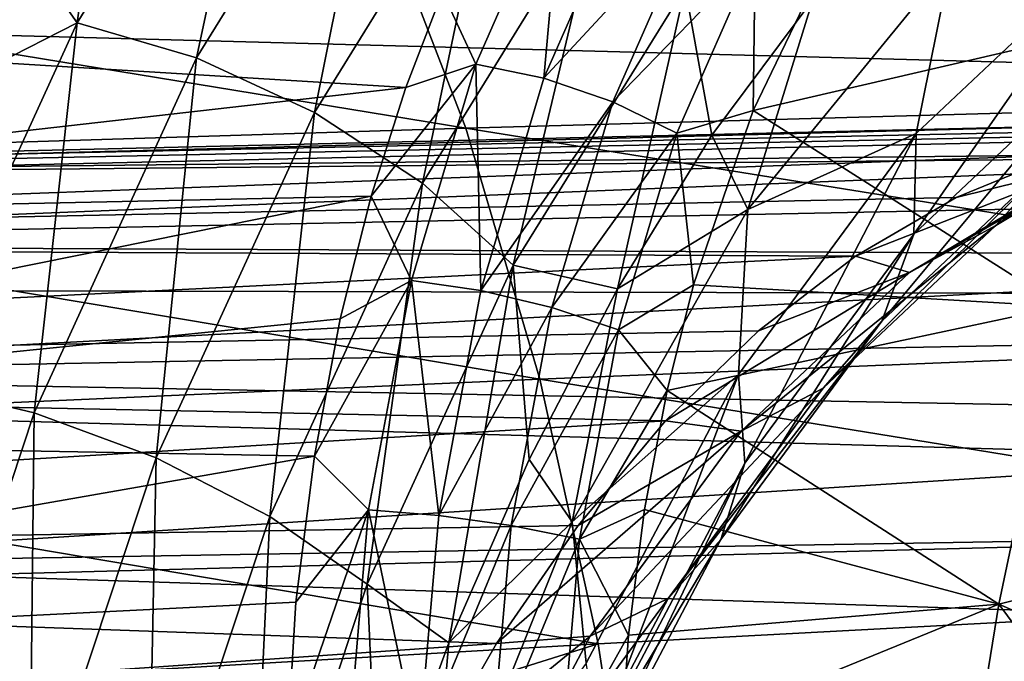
# Model space of a CAD drawing. Header units: metres. Extents: x 26 to 263, y -109 to 109.
# Tile 260 of 656: x 132.87 to 136.78, y -70.5 to -67.95. Entities that reach past the tile are written whole.
import ezdxf

# ---------------------------------------------------------------- set-up
doc = ezdxf.new("R2010")
doc.units = ezdxf.units.M
doc.layers.add('solid_500750', color=7, linetype='CONTINUOUS')

msp = doc.modelspace()

# ---------------------------------------------------------------- linework, layer by layer
at = {"layer": 'solid_500750'}
for points in [[(133.095932, -67.960724, 42.548347), (133.237289, -66.919586, 41.455963), (133.866409, -66.714333, 41.44799)], [(133.095932, -67.960724, 42.548347), (133.866409, -66.714333, 41.44799), (133.570724, -68.099541, 42.698162)], [(133.866409, -66.714333, 41.44799), (134.328369, -66.873894, 41.616119), (133.570724, -68.099541, 42.698162)], [(133.570724, -68.099541, 42.698162), (134.328369, -66.873894, 41.616119), (134.037979, -68.316483, 42.739906)], [(134.328369, -66.873894, 41.616119), (134.775589, -67.123268, 41.686493), (134.037979, -68.316483, 42.739906)], [(136.350922, -67.301308, 56.83255), (137.298309, -67.95665, 55.991589), (137.631393, -66.893555, 55.474335)], [(133.095932, -67.960724, 42.548347), (132.829315, -67.577095, 42.038612), (133.237289, -66.919586, 41.455963)], [(134.037979, -68.316483, 42.739906), (134.775589, -67.123268, 41.686493), (134.466492, -68.597069, 42.670795)], [(134.775589, -67.123268, 41.686493), (135.178177, -67.445786, 41.654404), (134.466492, -68.597069, 42.670795)], [(134.546936, -67.837067, 57.465427), (130.36235, -67.237411, 53.222813), (130.025192, -67.949463, 53.650528)], [(136.350922, -67.301308, 56.83255), (136.035843, -67.775009, 57.218712), (137.298309, -67.95665, 55.991589)], [(134.678574, -68.12394, 57.755192), (135.024277, -67.338097, 57.305206), (134.546936, -67.837067, 57.465427)], [(134.948639, -68.180481, 57.843571), (135.024277, -67.338097, 57.305206), (134.678574, -68.12394, 57.755192)], [(134.948639, -68.180481, 57.843571), (135.286118, -67.411713, 57.405037), (135.024277, -67.338097, 57.305206)], [(139.366699, -68.246376, 14.064436), (134.285217, -67.456932, 12.277042), (139.030457, -67.386108, 14.578718)], [(134.466492, -68.597069, 42.670795), (135.178177, -67.445786, 41.654404), (134.827652, -68.922562, 42.495441)], [(135.178177, -67.445786, 41.654404), (135.509277, -67.819931, 41.521999), (134.827652, -68.922562, 42.495441)], [(135.547729, -67.532455, 57.43541), (135.286118, -67.411713, 57.405037), (134.948639, -68.180481, 57.843571)], [(143.212997, -68.288322, 27.209169), (112.299622, -67.46006, 5.384217), (112.994293, -68.978752, 4.39213)], [(143.212997, -68.288322, 27.209169), (142.835876, -67.577042, 27.747768), (112.299622, -67.46006, 5.384217)], [(134.638626, -68.378838, 11.745179), (129.508102, -67.537254, 10.048111), (134.285217, -67.456932, 12.277042)], [(139.366699, -68.246376, 14.064436), (134.638626, -68.378838, 11.745179), (134.285217, -67.456932, 12.277042)], [(134.638626, -68.378838, 11.745179), (129.879791, -68.526581, 9.497013), (129.508102, -67.537254, 10.048111)], [(135.222336, -68.274551, 57.856956), (135.547729, -67.532455, 57.43541), (134.948639, -68.180481, 57.843571)], [(135.787262, -67.689995, 57.393635), (135.547729, -67.532455, 57.43541), (135.222336, -68.274551, 57.856956)], [(133.095932, -67.960724, 42.548347), (132.452194, -68.288376, 42.577202), (132.829315, -67.577095, 42.038612)], [(137.213348, -67.6576, 39.087402), (137.163193, -68.095657, 38.817715), (136.416794, -68.799889, 39.883686)], [(136.427094, -68.399437, 40.210285), (137.213348, -67.6576, 39.087402), (136.416794, -68.799889, 39.883686)], [(136.427094, -68.399437, 40.210285), (136.564697, -67.716949, 40.129978), (137.213348, -67.6576, 39.087402)], [(135.476776, -68.398064, 57.794128), (135.787262, -67.689995, 57.393635), (135.222336, -68.274551, 57.856956)], [(135.476776, -68.398064, 57.794128), (135.779205, -68.308647, 57.544693), (135.787262, -67.689995, 57.393635)], [(136.564697, -67.716949, 40.129978), (135.758499, -68.701889, 41.281353), (136.015717, -67.867729, 40.914009)], [(136.427094, -68.399437, 40.210285), (135.758499, -68.701889, 41.281353), (136.564697, -67.716949, 40.129978)], [(135.787262, -67.689995, 57.393635), (135.779205, -68.308647, 57.544693), (136.035843, -67.775009, 57.218712)], [(136.035843, -67.775009, 57.218712), (135.779205, -68.308647, 57.544693), (137.298309, -67.95665, 55.991589)], [(134.40065, -68.217049, 57.653118), (134.546936, -67.837067, 57.465427), (130.025192, -67.949463, 53.650528)], [(134.678574, -68.12394, 57.755192), (134.546936, -67.837067, 57.465427), (134.40065, -68.217049, 57.653118)], [(134.827652, -68.922562, 42.495441), (135.509277, -67.819931, 41.521999), (135.240433, -69.016228, 42.021214)], [(135.509277, -67.819931, 41.521999), (135.615448, -68.405823, 41.485649), (135.240433, -69.016228, 42.021214)], [(135.509277, -67.819931, 41.521999), (136.015717, -67.867729, 40.914009), (135.615448, -68.405823, 41.485649)], [(135.758499, -68.701889, 41.281353), (135.615448, -68.405823, 41.485649), (136.015717, -67.867729, 40.914009)], [(134.40065, -68.217049, 57.653118), (130.025192, -67.949463, 53.650528), (129.754852, -68.745018, 54.00354)], [(135.779205, -68.308647, 57.544693), (137.003967, -69.086472, 56.437347), (137.298309, -67.95665, 55.991589)], [(132.440613, -69.393402, 43.484245), (132.452194, -68.288376, 42.577202), (133.095932, -67.960724, 42.548347)], [(132.440613, -69.393402, 43.484245), (133.095932, -67.960724, 42.548347), (132.9263, -69.508369, 43.618481)], [(133.095932, -67.960724, 42.548347), (133.570724, -68.099541, 42.698162), (132.9263, -69.508369, 43.618481)], [(137.768524, -68.014801, 37.409599), (137.479965, -68.323586, 37.112083), (136.742722, -68.764839, 38.164963)], [(137.002747, -68.473137, 38.503235), (137.768524, -68.014801, 37.409599), (136.742722, -68.764839, 38.164963)], [(132.9263, -69.508369, 43.618481), (133.570724, -68.099541, 42.698162), (133.410614, -69.688042, 43.63588)], [(133.570724, -68.099541, 42.698162), (134.037979, -68.316483, 42.739906), (133.410614, -69.688042, 43.63588)], [(137.163193, -68.095657, 38.817715), (137.002747, -68.473137, 38.503235), (136.290695, -69.144966, 39.520161)], [(136.416794, -68.799889, 39.883686), (137.163193, -68.095657, 38.817715), (136.290695, -69.144966, 39.520161)], [(134.678574, -68.12394, 57.755192), (134.40065, -68.217049, 57.653118), (134.263901, -68.648125, 57.83287)], [(134.423126, -68.983803, 58.101185), (134.678574, -68.12394, 57.755192), (134.263901, -68.648125, 57.83287)], [(134.698578, -69.023186, 58.181885), (134.678574, -68.12394, 57.755192), (134.423126, -68.983803, 58.101185)], [(134.698578, -69.023186, 58.181885), (134.948639, -68.180481, 57.843571), (134.678574, -68.12394, 57.755192)], [(135.222336, -68.274551, 57.856956), (134.948639, -68.180481, 57.843571), (134.698578, -69.023186, 58.181885)], [(134.263901, -68.648125, 57.83287), (134.40065, -68.217049, 57.653118), (129.754852, -68.745018, 54.00354)], [(139.646408, -69.183289, 13.643537), (134.638626, -68.378838, 11.745179), (139.366699, -68.246376, 14.064436)], [(143.556961, -69.049004, 26.717947), (143.212997, -68.288322, 27.209169), (112.994293, -68.978752, 4.39213)], [(134.980408, -69.090378, 58.183636), (135.222336, -68.274551, 57.856956), (134.698578, -69.023186, 58.181885)], [(135.476776, -68.398064, 57.794128), (135.222336, -68.274551, 57.856956), (134.980408, -69.090378, 58.183636)], [(135.476776, -68.398064, 57.794128), (135.54248, -69.001007, 57.857071), (135.779205, -68.308647, 57.544693)], [(135.779205, -68.308647, 57.544693), (135.54248, -69.001007, 57.857071), (137.003967, -69.086472, 56.437347)], [(133.410614, -69.688042, 43.63588), (134.037979, -68.316483, 42.739906), (133.861176, -69.920425, 43.535278)], [(134.037979, -68.316483, 42.739906), (134.466492, -68.597069, 42.670795), (133.861176, -69.920425, 43.535278)], [(137.479965, -68.323586, 37.112083), (137.119476, -68.52095, 36.79866), (136.400482, -68.951286, 37.825485)], [(136.742722, -68.764839, 38.164963), (137.479965, -68.323586, 37.112083), (136.400482, -68.951286, 37.825485)], [(137.832596, -68.35041, 34.893192), (129.036835, -68.579552, 27.862196), (128.216171, -68.579735, 29.034227)], [(137.41188, -68.384323, 35.494038), (137.832596, -68.35041, 34.893192), (128.216171, -68.579735, 29.034227)], [(136.994751, -68.485771, 36.089756), (137.41188, -68.384323, 35.494038), (128.216171, -68.579735, 29.034227)], [(137.832596, -68.35041, 34.893192), (138.253311, -68.384323, 34.292347), (129.036835, -68.579552, 27.862196)], [(138.253311, -68.384323, 34.292347), (138.670441, -68.485764, 33.696629), (129.036835, -68.579552, 27.862196)], [(134.932877, -69.374931, 11.307871), (129.879791, -68.526581, 9.497013), (134.638626, -68.378838, 11.745179)], [(139.646408, -69.183289, 13.643537), (134.932877, -69.374931, 11.307871), (134.638626, -68.378838, 11.745179)], [(135.244965, -69.179581, 58.106239), (135.476776, -68.398064, 57.794128), (134.980408, -69.090378, 58.183636)], [(135.758499, -68.701889, 41.281353), (135.240433, -69.016228, 42.021214), (135.615448, -68.405823, 41.485649)], [(135.244965, -69.179581, 58.106239), (135.54248, -69.001007, 57.857071), (135.476776, -68.398064, 57.794128)], [(135.721603, -69.356773, 41.217834), (135.758499, -68.701889, 41.281353), (136.427094, -68.399437, 40.210285)], [(135.721603, -69.356773, 41.217834), (136.427094, -68.399437, 40.210285), (135.747055, -69.708702, 40.840168)], [(136.427094, -68.399437, 40.210285), (136.416794, -68.799889, 39.883686), (135.747055, -69.708702, 40.840168)], [(136.994751, -68.485771, 36.089756), (128.216171, -68.579735, 29.034227), (127.409592, -68.842781, 30.18615)], [(136.584778, -68.653893, 36.675266), (136.994751, -68.485771, 36.089756), (127.409592, -68.842781, 30.18615)], [(138.670441, -68.485764, 33.696629), (129.843643, -68.842316, 26.70997), (129.036835, -68.579552, 27.862196)], [(138.670441, -68.485764, 33.696629), (139.080414, -68.653877, 33.111115), (129.843643, -68.842316, 26.70997)], [(137.002747, -68.473137, 38.503235), (136.742722, -68.764839, 38.164963), (136.057205, -69.411629, 39.143986)], [(136.290695, -69.144966, 39.520161), (137.002747, -68.473137, 38.503235), (136.057205, -69.411629, 39.143986)], [(137.119476, -68.52095, 36.79866), (136.994751, -68.485771, 36.089756), (136.584778, -68.653893, 36.675266)], [(134.932877, -69.374931, 11.307871), (130.189453, -69.586311, 9.042037), (129.879791, -68.526581, 9.497013)], [(137.119476, -68.52095, 36.79866), (136.584778, -68.653893, 36.675266), (136.18544, -68.887245, 37.245571)], [(136.400482, -68.951286, 37.825485), (137.119476, -68.52095, 36.79866), (136.18544, -68.887245, 37.245571)], [(133.861176, -69.920425, 43.535278), (134.466492, -68.597069, 42.670795), (134.247925, -70.189995, 43.323395)], [(134.466492, -68.597069, 42.670795), (134.827652, -68.922562, 42.495441), (134.247925, -70.189995, 43.323395)], [(136.18544, -68.887245, 37.245571), (136.584778, -68.653893, 36.675266), (127.409592, -68.842781, 30.18615)], [(134.263901, -68.648125, 57.83287), (129.754852, -68.745018, 54.00354), (129.555115, -69.598587, 54.276882)], [(134.141006, -69.135117, 57.999714), (134.263901, -68.648125, 57.83287), (129.555115, -69.598587, 54.276882)], [(139.080414, -68.653877, 33.111115), (139.479752, -68.887222, 32.54081), (129.843643, -68.842316, 26.70997)], [(134.423126, -68.983803, 58.101185), (134.263901, -68.648125, 57.83287), (134.141006, -69.135117, 57.999714)], [(135.758499, -68.701889, 41.281353), (135.060577, -69.941887, 42.278076), (135.240433, -69.016228, 42.021214)], [(135.721603, -69.356773, 41.217834), (135.060577, -69.941887, 42.278076), (135.758499, -68.701889, 41.281353)], [(136.742722, -68.764839, 38.164963), (136.400482, -68.951286, 37.825485), (135.731934, -69.582077, 38.780285)], [(136.057205, -69.411629, 39.143986), (136.742722, -68.764839, 38.164963), (135.731934, -69.582077, 38.780285)], [(136.416794, -68.799889, 39.883686), (136.290695, -69.144966, 39.520161), (135.651779, -70.011971, 40.432632)], [(135.747055, -69.708702, 40.840168), (136.416794, -68.799889, 39.883686), (135.651779, -70.011971, 40.432632)], [(136.18544, -68.887245, 37.245571), (127.409592, -68.842781, 30.18615), (126.64447, -69.359695, 31.278849)], [(139.479752, -68.887222, 32.54081), (130.609024, -69.359116, 25.616888), (129.843643, -68.842316, 26.70997)], [(135.800156, -69.183838, 37.795803), (136.18544, -68.887245, 37.245571), (126.64447, -69.359695, 31.278849)], [(139.479752, -68.887222, 32.54081), (139.865036, -69.183807, 31.990572), (130.609024, -69.359116, 25.616888)], [(136.400482, -68.951286, 37.825485), (136.18544, -68.887245, 37.245571), (135.800156, -69.183838, 37.795803)], [(134.247925, -70.189995, 43.323395), (134.827652, -68.922562, 42.495441), (134.572189, -70.422424, 42.975571)], [(134.827652, -68.922562, 42.495441), (134.890335, -69.693962, 42.521221), (134.572189, -70.422424, 42.975571)], [(134.827652, -68.922562, 42.495441), (135.240433, -69.016228, 42.021214), (134.890335, -69.693962, 42.521221)], [(136.400482, -68.951286, 37.825485), (135.800156, -69.183838, 37.795803), (135.43222, -69.541138, 38.321274)], [(135.731934, -69.582077, 38.780285), (136.400482, -68.951286, 37.825485), (135.43222, -69.541138, 38.321274)], [(143.865631, -69.854385, 26.277126), (112.994293, -68.978752, 4.39213), (113.551369, -70.660988, 3.596539)], [(143.865631, -69.854385, 26.277126), (143.556961, -69.049004, 26.717947), (112.994293, -68.978752, 4.39213)], [(134.423126, -68.983803, 58.101185), (134.141006, -69.135117, 57.999714), (134.037903, -69.680557, 58.146557)], [(134.253372, -69.89418, 58.343578), (134.423126, -68.983803, 58.101185), (134.037903, -69.680557, 58.146557)], [(134.532059, -69.916245, 58.419674), (134.423126, -68.983803, 58.101185), (134.253372, -69.89418, 58.343578)], [(134.532059, -69.916245, 58.419674), (134.698578, -69.023186, 58.181885), (134.423126, -68.983803, 58.101185)], [(135.244965, -69.179581, 58.106239), (135.437683, -69.420715, 58.000725), (135.54248, -69.001007, 57.857071)], [(135.54248, -69.001007, 57.857071), (135.437683, -69.420715, 58.000725), (137.003967, -69.086472, 56.437347)], [(134.980408, -69.090378, 58.183636), (134.698578, -69.023186, 58.181885), (134.532059, -69.916245, 58.419674)], [(135.060577, -69.941887, 42.278076), (134.890335, -69.693962, 42.521221), (135.240433, -69.016228, 42.021214)], [(134.818954, -69.956268, 58.414177), (134.980408, -69.090378, 58.183636), (134.532059, -69.916245, 58.419674)], [(135.244965, -69.179581, 58.106239), (134.980408, -69.090378, 58.183636), (134.818954, -69.956268, 58.414177)], [(135.437683, -69.420715, 58.000725), (136.755219, -70.268532, 56.801132), (137.003967, -69.086472, 56.437347)], [(138.324753, -69.874115, 55.215652), (137.003967, -69.086472, 56.437347), (136.755219, -70.268532, 56.801132)], [(134.037903, -69.680557, 58.146557), (134.141006, -69.135117, 57.999714), (129.555115, -69.598587, 54.276882)], [(136.290695, -69.144966, 39.520161), (136.057205, -69.411629, 39.143986), (135.442093, -70.246323, 40.022453)], [(135.651779, -70.011971, 40.432632), (136.290695, -69.144966, 39.520161), (135.442093, -70.246323, 40.022453)], [(135.43222, -69.541138, 38.321274), (135.800156, -69.183838, 37.795803), (126.64447, -69.359695, 31.278849)], [(139.865036, -69.183807, 31.990572), (140.232971, -69.541115, 31.465097), (130.609024, -69.359116, 25.616888)], [(135.089996, -70.010765, 58.327534), (135.244965, -69.179581, 58.106239), (134.818954, -69.956268, 58.414177)], [(139.866379, -70.176308, 13.321719), (134.932877, -69.374931, 11.307871), (139.646408, -69.183289, 13.643537)], [(135.089996, -70.010765, 58.327534), (135.437683, -69.420715, 58.000725), (135.244965, -69.179581, 58.106239)], [(135.43222, -69.541138, 38.321274), (126.64447, -69.359695, 31.278849), (125.946823, -70.112938, 32.275196)], [(140.232971, -69.541115, 31.465097), (131.306885, -70.112328, 24.620241), (130.609024, -69.359116, 25.616888)], [(135.116104, -70.50351, 42.082565), (135.060577, -69.941887, 42.278076), (135.721603, -69.356773, 41.217834)], [(135.116104, -70.50351, 42.082565), (135.721603, -69.356773, 41.217834), (135.172256, -70.79731, 41.661068)], [(135.721603, -69.356773, 41.217834), (135.747055, -69.708702, 40.840168), (135.172256, -70.79731, 41.661068)], [(135.164963, -70.426414, 10.970298), (130.189453, -69.586311, 9.042037), (134.932877, -69.374931, 11.307871)], [(132.440613, -69.393402, 43.484245), (132.9263, -69.508369, 43.618481), (132.409531, -71.068909, 44.356522)], [(139.866379, -70.176308, 13.321719), (135.164963, -70.426414, 10.970298), (134.932877, -69.374931, 11.307871)], [(135.089996, -70.010765, 58.327534), (135.348495, -69.892593, 58.127811), (135.437683, -69.420715, 58.000725)], [(136.057205, -69.411629, 39.143986), (135.731934, -69.582077, 38.780285), (135.132034, -70.396111, 39.637016)], [(135.442093, -70.246323, 40.022453), (136.057205, -69.411629, 39.143986), (135.132034, -70.396111, 39.637016)], [(135.437683, -69.420715, 58.000725), (135.348495, -69.892593, 58.127811), (136.755219, -70.268532, 56.801132)], [(132.409531, -71.068909, 44.356522), (132.9263, -69.508369, 43.618481), (132.907501, -71.207298, 44.354393)], [(132.9263, -69.508369, 43.618481), (133.410614, -69.688042, 43.63588), (132.907501, -71.207298, 44.354393)], [(135.084763, -69.956108, 38.817497), (135.43222, -69.541138, 38.321274), (125.946823, -70.112938, 32.275196)], [(140.232971, -69.541115, 31.465097), (140.580429, -69.956078, 30.968872), (131.306885, -70.112328, 24.620241)], [(135.731934, -69.582077, 38.780285), (135.43222, -69.541138, 38.321274), (135.084763, -69.956108, 38.817497)], [(134.037903, -69.680557, 58.146557), (129.555115, -69.598587, 54.276882), (129.429077, -70.487968, 54.466553)], [(135.164963, -70.426414, 10.970298), (130.434418, -70.700256, 8.687623), (130.189453, -69.586311, 9.042037)], [(135.731934, -69.582077, 38.780285), (135.084763, -69.956108, 38.817497), (134.760742, -70.425201, 39.280239)], [(135.132034, -70.396111, 39.637016), (135.731934, -69.582077, 38.780285), (134.760742, -70.425201, 39.280239)], [(133.964981, -70.261063, 58.260201), (134.037903, -69.680557, 58.146557), (129.429077, -70.487968, 54.466553)], [(132.907501, -71.207298, 44.354393), (133.410614, -69.688042, 43.63588), (133.375748, -71.386284, 44.228539)], [(133.410614, -69.688042, 43.63588), (133.861176, -69.920425, 43.535278), (133.375748, -71.386284, 44.228539)], [(134.253372, -69.89418, 58.343578), (134.037903, -69.680557, 58.146557), (133.964981, -70.261063, 58.260201)], [(135.060577, -69.941887, 42.278076), (134.572189, -70.422424, 42.975571), (134.890335, -69.693962, 42.521221)], [(135.747055, -69.708702, 40.840168), (135.651779, -70.011971, 40.432632), (135.103424, -71.050491, 41.215767)], [(135.172256, -70.79731, 41.661068), (135.747055, -69.708702, 40.840168), (135.103424, -71.050491, 41.215767)], [(144.1371, -70.699516, 25.889427), (143.865631, -69.854385, 26.277126), (113.551369, -70.660988, 3.596539)], [(134.253372, -69.89418, 58.343578), (133.964981, -70.261063, 58.260201), (133.929367, -70.836403, 58.330875)], [(134.171738, -70.842766, 58.478996), (134.253372, -69.89418, 58.343578), (133.929367, -70.836403, 58.330875)], [(134.451828, -70.84539, 58.553051), (134.253372, -69.89418, 58.343578), (134.171738, -70.842766, 58.478996)], [(134.451828, -70.84539, 58.553051), (134.532059, -69.916245, 58.419674), (134.253372, -69.89418, 58.343578)], [(135.089996, -70.010765, 58.327534), (135.284653, -70.392342, 58.225639), (135.348495, -69.892593, 58.127811)], [(135.348495, -69.892593, 58.127811), (135.284653, -70.392342, 58.225639), (136.755219, -70.268532, 56.801132)], [(138.117218, -70.863983, 55.516369), (138.324753, -69.874115, 55.215652), (136.755219, -70.268532, 56.801132)], [(133.375748, -71.386284, 44.228539), (133.861176, -69.920425, 43.535278), (133.783005, -71.593918, 43.987362)], [(133.861176, -69.920425, 43.535278), (134.247925, -70.189995, 43.323395), (133.783005, -71.593918, 43.987362)], [(134.818954, -69.956268, 58.414177), (134.532059, -69.916245, 58.419674), (134.451828, -70.84539, 58.553051)], [(135.060577, -69.941887, 42.278076), (134.485764, -71.377151, 43.099003), (134.572189, -70.422424, 42.975571)], [(135.116104, -70.50351, 42.082565), (134.485764, -71.377151, 43.099003), (135.060577, -69.941887, 42.278076)], [(134.760742, -70.425201, 39.280239), (135.084763, -69.956108, 38.817497), (125.946823, -70.112938, 32.275196)], [(140.580429, -69.956078, 30.968872), (140.904449, -70.425171, 30.506126), (131.306885, -70.112328, 24.620241)], [(134.741241, -70.855293, 58.544003), (134.818954, -69.956268, 58.414177), (134.451828, -70.84539, 58.553051)], [(135.089996, -70.010765, 58.327534), (134.818954, -69.956268, 58.414177), (134.741241, -70.855293, 58.544003)], [(135.015686, -70.871544, 58.452599), (135.089996, -70.010765, 58.327534), (134.741241, -70.855293, 58.544003)], [(135.651779, -70.011971, 40.432632), (135.442093, -70.246323, 40.022453), (134.914185, -71.24614, 40.776398)], [(135.103424, -71.050491, 41.215767), (135.651779, -70.011971, 40.432632), (134.914185, -71.24614, 40.776398)], [(135.015686, -70.871544, 58.452599), (135.284653, -70.392342, 58.225639), (135.089996, -70.010765, 58.327534)], [(134.760742, -70.425201, 39.280239), (125.946823, -70.112938, 32.275196), (125.340416, -71.076843, 33.141232)], [(140.904449, -70.425171, 30.506126), (131.913467, -71.076309, 23.753948), (131.306885, -70.112328, 24.620241)], [(135.33223, -71.517632, 10.736698), (135.164963, -70.426414, 10.970298), (139.866379, -70.176308, 13.321719)], [(140.023758, -71.208542, 13.103573), (135.33223, -71.517632, 10.736698), (139.866379, -70.176308, 13.321719)], [(133.783005, -71.593918, 43.987362), (134.247925, -70.189995, 43.323395), (134.293091, -71.185005, 43.374168)], [(134.247925, -70.189995, 43.323395), (134.572189, -70.422424, 42.975571), (134.293091, -71.185005, 43.374168)], [(133.929367, -70.836403, 58.330875), (133.964981, -70.261063, 58.260201), (129.429077, -70.487968, 54.466553)], [(135.442093, -70.246323, 40.022453), (135.132034, -70.396111, 39.637016), (134.617188, -71.371185, 40.372303)], [(134.914185, -71.24614, 40.776398), (135.442093, -70.246323, 40.022453), (134.617188, -71.371185, 40.372303)], [(135.25174, -70.883331, 58.286392), (136.55719, -71.483864, 57.07539), (136.755219, -70.268532, 56.801132)], [(135.284653, -70.392342, 58.225639), (135.25174, -70.883331, 58.286392), (136.755219, -70.268532, 56.801132)], [(137.951004, -71.879555, 55.749424), (136.755219, -70.268532, 56.801132), (136.55719, -71.483864, 57.07539)], [(137.951004, -71.879555, 55.749424), (138.117218, -70.863983, 55.516369), (136.755219, -70.268532, 56.801132)], [(135.132034, -70.396111, 39.637016), (134.760742, -70.425201, 39.280239), (134.462936, -70.94442, 39.705551)], [(134.617188, -71.371185, 40.372303), (135.132034, -70.396111, 39.637016), (134.462936, -70.94442, 39.705551)], [(135.015686, -70.871544, 58.452599), (135.25174, -70.883331, 58.286392), (135.284653, -70.392342, 58.225639)], [(134.462936, -70.94442, 39.705551), (134.760742, -70.425201, 39.280239), (125.340416, -71.076843, 33.141232)], [(130.612289, -71.854446, 8.43753), (130.434418, -70.700256, 8.687623), (135.164963, -70.426414, 10.970298)], [(135.33223, -71.517632, 10.736698), (130.612289, -71.854446, 8.43753), (135.164963, -70.426414, 10.970298)], [(140.904449, -70.425171, 30.506126), (141.202255, -70.944389, 30.080809), (131.913467, -71.076309, 23.753948)], [(134.485764, -71.377151, 43.099003), (134.293091, -71.185005, 43.374168), (134.572189, -70.422424, 42.975571)], [(133.929367, -70.836403, 58.330875), (129.429077, -70.487968, 54.466553), (129.382034, -71.392456, 54.565495)]]:
    msp.add_3dface(points, dxfattribs=at)

doc.saveas('drawing.dxf')
